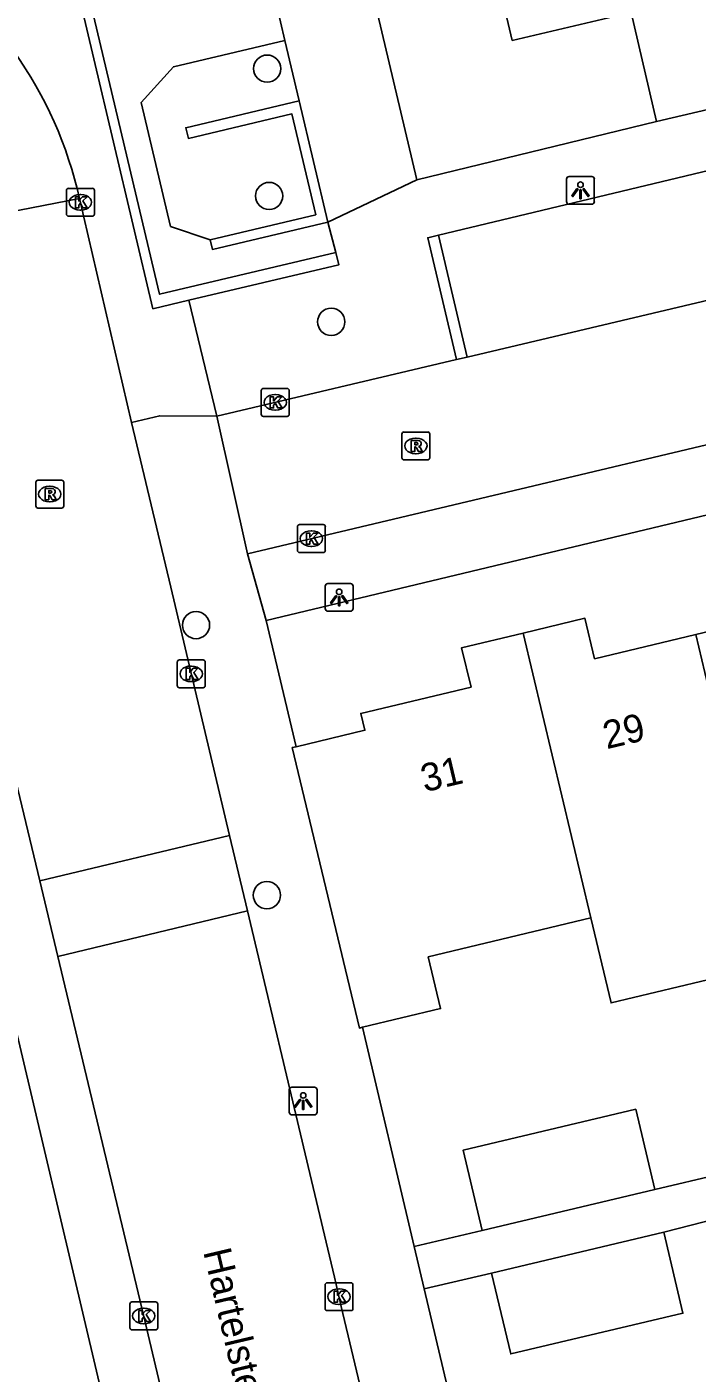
# Model space of a CAD drawing. Extents: x 158038 to 159242, y 380133 to 381214.
# Drawn here: x 158965.08 to 158989.13, y 380832.37 to 380880.68 of the extents above; entities that cross this region are included whole.
import ezdxf

# ---------------------------------------------------------------- set-up
doc = ezdxf.new("R2010")
doc.units = 0
for name, color, linetype in [('IMGEO_Boom', 7, 'Continuous'), ('IMGEO_Kolk', 7, 'Continuous'), ('IMGEO_Lichtpunt', 7, 'Continuous'), ('IMGEO_Muur', 7, 'Continuous'), ('IMGEO_Openbare_ruimte_label', 7, 'Continuous'), ('IMGEO_Pand', 7, 'Continuous'), ('IMGEO_Pand_nummerreeks', 7, 'Continuous'), ('IMGEO_Rijbaan_lokaal_open', 7, 'Continuous'), ('IMGEO_Rioolput', 7, 'Continuous'), ('IMGEO_Voetpad_open', 7, 'Continuous')]:
    doc.layers.add(name, color=color, linetype=linetype)

msp = doc.modelspace()

# ---------------------------------------------------------------- linework, layer by layer
at = {"layer": 'IMGEO_Boom'}
for centre in [(158973.7, 380879.187), (158973.77, 380874.617), (158976.001, 380870.101), (158971.148, 380859.215), (158973.693, 380849.519)]:
    msp.add_circle(centre, 0.489, dxfattribs=at)
at = {"layer": 'IMGEO_Kolk'}
for p, q in [((158966.498, 380873.965), (158966.498, 380874.817)), ((158966.573, 380874.891), (158967.425, 380874.891)), ((158967.499, 380874.817), (158967.499, 380873.965)), ((158966.986, 380874.671), (158967.011, 380874.671)), ((158967.425, 380873.891), (158966.573, 380873.891)), ((158967.009, 380874.111), (158966.984, 380874.111)), ((158973.49, 380866.781), (158973.49, 380867.633)), ((158973.565, 380867.707), (158974.417, 380867.707)), ((158974.491, 380867.633), (158974.491, 380866.781)), ((158973.978, 380867.487), (158974.003, 380867.487)), ((158974.417, 380866.707), (158973.565, 380866.707)), ((158974.001, 380866.927), (158973.976, 380866.927)), ((158974.787, 380861.893), (158974.787, 380862.745)), ((158974.862, 380862.819), (158975.714, 380862.819)), ((158975.788, 380862.745), (158975.788, 380861.893)), ((158975.275, 380862.599), (158975.3, 380862.599)), ((158975.714, 380861.819), (158974.862, 380861.819)), ((158975.298, 380862.039), (158975.273, 380862.039)), ((158970.477, 380857.038), (158970.477, 380857.89)), ((158970.552, 380857.964), (158971.404, 380857.964)), ((158971.478, 380857.89), (158971.478, 380857.038)), ((158970.965, 380857.744), (158970.99, 380857.744)), ((158971.404, 380856.964), (158970.552, 380856.964)), ((158970.988, 380857.184), (158970.963, 380857.184)), ((158975.779, 380834.682), (158975.779, 380835.534)), ((158975.854, 380835.608), (158976.706, 380835.608)), ((158976.267, 380835.388), (158976.292, 380835.388)), ((158976.78, 380835.534), (158976.78, 380834.682)), ((158968.772, 380833.993), (158968.772, 380834.845)), ((158968.847, 380834.919), (158969.699, 380834.919)), ((158969.26, 380834.699), (158969.285, 380834.699)), ((158969.773, 380834.845), (158969.773, 380833.993)), ((158976.29, 380834.828), (158976.265, 380834.828)), ((158976.706, 380834.608), (158975.854, 380834.608)), ((158969.699, 380833.919), (158968.847, 380833.919)), ((158969.283, 380834.139), (158969.258, 380834.139))]:
    msp.add_line(p, q, dxfattribs=at)
for points in [[(158966.498, 380873.965), (158966.498, 380874.817)], [(158966.573, 380874.891), (158967.425, 380874.891)], [(158967.499, 380874.817), (158967.499, 380873.965)], [(158966.819, 380874.591), (158966.942, 380874.591), (158966.942, 380874.44), (158967.072, 380874.591), (158967.236, 380874.591), (158967.09, 380874.44), (158967.243, 380874.191), (158967.091, 380874.191), (158967.006, 380874.355), (158966.942, 380874.288), (158966.942, 380874.191), (158966.819, 380874.191), (158966.819, 380874.591)], [(158967.425, 380873.891), (158966.573, 380873.891)], [(158973.49, 380866.781), (158973.49, 380867.633)], [(158973.565, 380867.707), (158974.417, 380867.707)], [(158974.491, 380867.633), (158974.491, 380866.781)], [(158973.811, 380867.407), (158973.934, 380867.407), (158973.934, 380867.256), (158974.064, 380867.407), (158974.228, 380867.407), (158974.082, 380867.256), (158974.235, 380867.007), (158974.083, 380867.007), (158973.998, 380867.171), (158973.934, 380867.104), (158973.934, 380867.007), (158973.811, 380867.007), (158973.811, 380867.407)], [(158974.417, 380866.707), (158973.565, 380866.707)], [(158974.787, 380861.893), (158974.787, 380862.745)], [(158974.862, 380862.819), (158975.714, 380862.819)], [(158975.788, 380862.745), (158975.788, 380861.893)], [(158975.108, 380862.519), (158975.231, 380862.519), (158975.231, 380862.368), (158975.361, 380862.519), (158975.525, 380862.519), (158975.379, 380862.368), (158975.532, 380862.119), (158975.38, 380862.119), (158975.295, 380862.283), (158975.231, 380862.216), (158975.231, 380862.119), (158975.108, 380862.119), (158975.108, 380862.519)], [(158975.714, 380861.819), (158974.862, 380861.819)], [(158970.477, 380857.038), (158970.477, 380857.89)], [(158970.552, 380857.964), (158971.404, 380857.964)], [(158971.478, 380857.89), (158971.478, 380857.038)], [(158970.798, 380857.664), (158970.921, 380857.664), (158970.921, 380857.513), (158971.051, 380857.664), (158971.215, 380857.664), (158971.069, 380857.513), (158971.222, 380857.264), (158971.07, 380857.264), (158970.985, 380857.428), (158970.921, 380857.361), (158970.921, 380857.264), (158970.798, 380857.264), (158970.798, 380857.664)], [(158971.404, 380856.964), (158970.552, 380856.964)], [(158975.779, 380834.682), (158975.779, 380835.534)], [(158975.854, 380835.608), (158976.706, 380835.608)], [(158976.1, 380835.308), (158976.223, 380835.308), (158976.223, 380835.157), (158976.353, 380835.308), (158976.517, 380835.308), (158976.371, 380835.157), (158976.524, 380834.908), (158976.372, 380834.908), (158976.287, 380835.072), (158976.223, 380835.005), (158976.223, 380834.908), (158976.1, 380834.908), (158976.1, 380835.308)], [(158976.78, 380835.534), (158976.78, 380834.682)], [(158968.772, 380833.993), (158968.772, 380834.845)], [(158968.847, 380834.919), (158969.699, 380834.919)], [(158969.773, 380834.845), (158969.773, 380833.993)], [(158969.093, 380834.619), (158969.216, 380834.619), (158969.216, 380834.468), (158969.346, 380834.619), (158969.51, 380834.619), (158969.364, 380834.468), (158969.517, 380834.219), (158969.365, 380834.219), (158969.28, 380834.383), (158969.216, 380834.316), (158969.216, 380834.219), (158969.093, 380834.219), (158969.093, 380834.619)], [(158976.706, 380834.608), (158975.854, 380834.608)], [(158969.699, 380833.919), (158968.847, 380833.919)]]:
    msp.add_lwpolyline(points, dxfattribs=at)
for centre, start, end in [((158966.575, 380874.815), 91.552, 178.448), ((158966.575, 380874.815), 91.552, 178.448), ((158967.423, 380874.815), 1.552, 88.448), ((158967.423, 380874.815), 1.552, 88.448), ((158966.575, 380873.967), 181.552, 268.448), ((158966.575, 380873.967), 181.552, 268.448), ((158967.423, 380873.967), 271.552, 358.448), ((158967.423, 380873.967), 271.552, 358.448), ((158973.567, 380867.631), 91.552, 178.448), ((158973.567, 380867.631), 91.552, 178.448), ((158974.415, 380867.631), 1.552, 88.448), ((158974.415, 380867.631), 1.552, 88.448), ((158973.567, 380866.783), 181.552, 268.448), ((158973.567, 380866.783), 181.552, 268.448), ((158974.415, 380866.783), 271.552, 358.448), ((158974.415, 380866.783), 271.552, 358.448), ((158974.864, 380862.743), 91.552, 178.448), ((158974.864, 380862.743), 91.552, 178.448), ((158975.712, 380862.743), 1.552, 88.448), ((158975.712, 380862.743), 1.552, 88.448), ((158974.864, 380861.895), 181.552, 268.448), ((158974.864, 380861.895), 181.552, 268.448), ((158975.712, 380861.895), 271.552, 358.448), ((158975.712, 380861.895), 271.552, 358.448), ((158970.554, 380857.888), 91.552, 178.448), ((158970.554, 380857.888), 91.552, 178.448), ((158971.402, 380857.888), 1.552, 88.448), ((158971.402, 380857.888), 1.552, 88.448), ((158970.554, 380857.04), 181.552, 268.448), ((158970.554, 380857.04), 181.552, 268.448), ((158971.402, 380857.04), 271.552, 358.448), ((158971.402, 380857.04), 271.552, 358.448), ((158975.856, 380835.532), 91.552, 178.448), ((158975.856, 380835.532), 91.552, 178.448), ((158976.704, 380835.532), 1.552, 88.448), ((158976.704, 380835.532), 1.552, 88.448), ((158968.849, 380834.843), 91.552, 178.448), ((158968.849, 380834.843), 91.552, 178.448), ((158969.697, 380834.843), 1.552, 88.448), ((158969.697, 380834.843), 1.552, 88.448), ((158975.856, 380834.684), 181.552, 268.448), ((158975.856, 380834.684), 181.552, 268.448), ((158976.704, 380834.684), 271.552, 358.448), ((158976.704, 380834.684), 271.552, 358.448), ((158968.849, 380833.995), 181.552, 268.448), ((158968.849, 380833.995), 181.552, 268.448), ((158969.697, 380833.995), 271.552, 358.448), ((158969.697, 380833.995), 271.552, 358.448)]:
    msp.add_arc(centre, 0.0765, start, end, dxfattribs=at)
for centre, major_axis, ratio, start_param, end_param in [((158966.985, 380874.391), (-0.387, 0.002), 0.722429, 4.712389, 7.853982), ((158967.01, 380874.391), (-0.39, 0.002), 0.717154, 1.570796, 4.712389), ((158973.977, 380867.207), (-0.387, 0.002), 0.722429, 4.712389, 7.853982), ((158974.002, 380867.207), (-0.39, 0.002), 0.717154, 1.570796, 4.712389), ((158975.274, 380862.319), (-0.387, 0.002), 0.722429, 4.712389, 7.853982), ((158975.299, 380862.319), (-0.39, 0.002), 0.717154, 1.570796, 4.712389), ((158970.964, 380857.464), (-0.387, 0.002), 0.722429, 4.712389, 7.853982), ((158970.989, 380857.464), (-0.39, 0.002), 0.717154, 1.570796, 4.712389), ((158976.266, 380835.108), (-0.387, 0.002), 0.722429, 4.712389, 7.853982), ((158976.291, 380835.108), (-0.39, 0.002), 0.717154, 1.570796, 4.712389), ((158969.259, 380834.419), (-0.387, 0.002), 0.722429, 4.712389, 7.853982), ((158969.284, 380834.419), (-0.39, 0.002), 0.717154, 1.570796, 4.712389)]:
    msp.add_ellipse(centre, major_axis=major_axis, ratio=ratio, start_param=start_param, end_param=end_param, dxfattribs=at)
at = {"layer": 'IMGEO_Lichtpunt'}
for p, q in [((158985.348, 380875.316), (158984.54, 380875.316)), ((158985.348, 380875.316), (158984.54, 380875.316)), ((158984.446, 380875.221), (158984.446, 380874.414)), ((158984.446, 380875.221), (158984.446, 380874.414)), ((158985.442, 380874.414), (158985.442, 380875.221)), ((158985.442, 380874.414), (158985.442, 380875.221)), ((158984.54, 380874.32), (158985.348, 380874.32)), ((158984.54, 380874.32), (158985.348, 380874.32)), ((158975.787, 380860.612), (158975.787, 380859.805)), ((158975.787, 380860.612), (158975.787, 380859.805)), ((158976.689, 380860.707), (158975.881, 380860.707)), ((158976.689, 380860.707), (158975.881, 380860.707)), ((158976.783, 380859.805), (158976.783, 380860.612)), ((158976.783, 380859.805), (158976.783, 380860.612)), ((158975.881, 380859.711), (158976.689, 380859.711)), ((158975.881, 380859.711), (158976.689, 380859.711)), ((158974.496, 380842.534), (158974.496, 380841.727)), ((158974.496, 380842.534), (158974.496, 380841.727)), ((158975.398, 380842.629), (158974.59, 380842.629)), ((158975.398, 380842.629), (158974.59, 380842.629)), ((158975.492, 380841.727), (158975.492, 380842.534)), ((158975.492, 380841.727), (158975.492, 380842.534)), ((158974.59, 380841.633), (158975.398, 380841.633)), ((158974.59, 380841.633), (158975.398, 380841.633))]:
    msp.add_line(p, q, dxfattribs=at)
for points in [[(158984.82, 380874.885), (158984.859, 380874.857), (158984.671, 380874.595), (158984.633, 380874.622), (158984.82, 380874.885)], [(158984.922, 380874.837), (158984.969, 380874.837), (158984.969, 380874.515), (158984.922, 380874.515), (158984.922, 380874.837)], [(158985.032, 380874.857), (158985.07, 380874.884), (158985.257, 380874.622), (158985.218, 380874.594), (158985.032, 380874.857)], [(158976.161, 380860.276), (158976.2, 380860.248), (158976.012, 380859.986), (158975.974, 380860.013), (158976.161, 380860.276)], [(158976.263, 380860.228), (158976.31, 380860.228), (158976.31, 380859.906), (158976.263, 380859.906), (158976.263, 380860.228)], [(158976.373, 380860.248), (158976.411, 380860.275), (158976.598, 380860.013), (158976.559, 380859.985), (158976.373, 380860.248)], [(158974.87, 380842.198), (158974.909, 380842.17), (158974.721, 380841.908), (158974.683, 380841.935), (158974.87, 380842.198)], [(158974.972, 380842.15), (158975.019, 380842.15), (158975.019, 380841.828), (158974.972, 380841.828), (158974.972, 380842.15)], [(158975.082, 380842.17), (158975.12, 380842.197), (158975.307, 380841.935), (158975.268, 380841.907), (158975.082, 380842.17)]]:
    msp.add_lwpolyline(points, dxfattribs=at)
for centre in [(158984.945, 380875.019), (158976.286, 380860.41), (158974.995, 380842.332)]:
    msp.add_circle(centre, 0.0994, dxfattribs=at)
for centre, start, end in [((158984.54, 380875.221), 90, 180), ((158984.54, 380875.221), 90, 180), ((158985.348, 380875.221), 0, 90), ((158985.348, 380875.221), 0, 90), ((158984.54, 380874.414), 180, 270), ((158984.54, 380874.414), 180, 270), ((158985.348, 380874.414), 270, 0), ((158985.348, 380874.414), 270, 360), ((158975.881, 380860.612), 90, 180), ((158975.881, 380860.612), 90, 180), ((158976.689, 380860.612), 0, 90), ((158976.689, 380860.612), 0, 90), ((158975.881, 380859.805), 180, 270), ((158975.881, 380859.805), 180, 270), ((158976.689, 380859.805), 270, 0), ((158976.689, 380859.805), 270, 360), ((158974.59, 380842.534), 90, 180), ((158974.59, 380842.534), 90, 180), ((158975.398, 380842.534), 0, 90), ((158975.398, 380842.534), 0, 90), ((158974.59, 380841.727), 180, 270), ((158974.59, 380841.727), 180, 270), ((158975.398, 380841.727), 270, 0), ((158975.398, 380841.727), 270, 360)]:
    msp.add_arc(centre, 0.0946, start, end, dxfattribs=at)
at = {"layer": 'IMGEO_Muur'}
for points in [[(158976.164, 380872.582), (158969.84, 380871.087), (158967.196, 380882.271), (158970.454, 380883.041), (158970.37, 380883.395), (158966.771, 380882.544)], [(158966.771, 380882.544), (158969.602, 380870.569), (158970.89, 380870.874)], [(158971.653, 380873.048), (158975.447, 380873.945), (158974.592, 380877.564), (158970.872, 380876.685), (158970.782, 380877.063), (158974.854, 380878.026)], [(158974.854, 380878.026), (158975.882, 380873.679)], [(158975.882, 380873.679), (158971.735, 380872.699), (158971.653, 380873.048)], [(158980.498, 380868.745), (158979.464, 380873.116), (158979.85, 380873.208)], [(158979.85, 380873.208), (158980.884, 380868.836)], [(158976.164, 380872.582), (158976.267, 380872.145), (158970.89, 380870.874)], [(158980.884, 380868.836), (158980.498, 380868.745)]]:
    msp.add_lwpolyline(points, dxfattribs=at)
at = {"layer": 'IMGEO_Pand'}
for points in [[(158981.086, 380886.21), (158982.495, 380880.202), (158986.76, 380881.203), (158987.679, 380877.29)], [(158993.764, 380878.718), (158987.679, 380877.29)], [(158989.082, 380858.875), (158992.712, 380859.744), (158992.38, 380861.129), (158994.57, 380861.653)], [(158982.892, 380858.93), (158985.105, 380859.46), (158985.453, 380858.007), (158989.082, 380858.875)], [(158974.737, 380854.85), (158977.207, 380855.441), (158977.062, 380856.043), (158981.017, 380856.989), (158980.679, 380858.401), (158982.892, 380858.93)], [(158982.892, 380858.93), (158985.318, 380848.703)], [(158989.082, 380858.875), (158991.886, 380847.054), (158992.322, 380845.217)], [(158977.119, 380844.778), (158977.009, 380844.752), (158974.601, 380854.818), (158974.737, 380854.85)], [(158985.318, 380848.703), (158979.483, 380847.307), (158979.927, 380845.45), (158977.119, 380844.778)], [(158992.322, 380845.217), (158990.49, 380844.779), (158990.051, 380846.615), (158986.041, 380845.656), (158985.318, 380848.703)], [(158981.419, 380837.49), (158980.737, 380840.373), (158986.929, 380841.838), (158987.611, 380838.954)], [(158987.611, 380838.954), (158981.419, 380837.49)], [(158981.753, 380835.957), (158987.937, 380837.42)], [(158987.937, 380837.42), (158988.624, 380834.517), (158982.44, 380833.054), (158981.753, 380835.957)]]:
    msp.add_lwpolyline(points, dxfattribs=at)
at = {"layer": 'IMGEO_Rijbaan_lokaal_open'}
for points in [[(158966.967, 380874.525), (158960.123, 380873.199)], [(158968.837, 380866.491), (158966.967, 380874.525)], [(159022.868, 380873.619), (159000, 380868.189), (158972.991, 380861.775)], [(159000.866, 380873.564), (159000, 380873.359), (158980.884, 380868.836)], [(158965.538, 380850.038), (158964.251, 380855.419), (158960.277, 380872.519), (158960.123, 380873.199)], [(158971.896, 380866.71), (158980.498, 380868.745)], [(158971.896, 380866.71), (158972.991, 380861.775)], [(158972.352, 380851.668), (158970.239, 380860.577), (158968.837, 380866.491)], [(158965.538, 380850.038), (158972.352, 380851.668)], [(158972.352, 380851.668), (158972.996, 380848.953)], [(158966.187, 380847.324), (158965.538, 380850.038)], [(158972.996, 380848.953), (158966.187, 380847.324)], [(158972.996, 380848.953), (158975.231, 380839.527), (158976.112, 380835.81), (158976.361, 380834.761), (158977.283, 380830.892), (158982.196, 380810.267), (158983.603, 380804.517), (158987.383, 380788.323)], [(158980.567, 380786.712), (158978.777, 380794.288), (158977.707, 380798.806), (158976.744, 380802.874), (158975.857, 380806.621), (158969.267, 380834.448), (158966.187, 380847.324)]]:
    msp.add_lwpolyline(points, dxfattribs=at)
msp.add_arc((158952.689, 380871.318), 14.634, 12.6586, 103.3388, dxfattribs=at)
at = {"layer": 'IMGEO_Rioolput'}
for p, q in [((158978.611, 380866.145), (158979.463, 380866.145)), ((158978.536, 380865.219), (158978.536, 380866.071)), ((158979.024, 380865.925), (158979.049, 380865.925)), ((158979.537, 380866.071), (158979.537, 380865.219)), ((158979.463, 380865.145), (158978.611, 380865.145)), ((158979.047, 380865.365), (158979.022, 380865.365)), ((158965.399, 380863.49), (158965.399, 380864.342)), ((158965.474, 380864.416), (158966.326, 380864.416)), ((158965.887, 380864.196), (158965.912, 380864.196)), ((158966.4, 380864.342), (158966.4, 380863.49)), ((158966.326, 380863.416), (158965.474, 380863.416)), ((158965.91, 380863.636), (158965.885, 380863.636))]:
    msp.add_line(p, q, dxfattribs=at)
for points in [[(158978.611, 380866.145), (158979.463, 380866.145)], [(158978.536, 380865.219), (158978.536, 380866.071)], [(158979.125, 380865.843), (158978.873, 380865.845), (158978.873, 380865.445)], [(158978.873, 380865.445), (158978.997, 380865.445), (158978.997, 380865.607), (158979.008, 380865.607)], [(158979.051, 380865.764), (158978.997, 380865.764), (158978.997, 380865.683)], [(158978.997, 380865.683), (158979.049, 380865.683)], [(158979.537, 380866.071), (158979.537, 380865.219)], [(158979.463, 380865.145), (158978.611, 380865.145)], [(158979.055, 380865.578), (158979.126, 380865.445), (158979.266, 380865.445), (158979.201, 380865.571)], [(158965.399, 380863.49), (158965.399, 380864.342)], [(158965.474, 380864.416), (158966.326, 380864.416)], [(158966.4, 380864.342), (158966.4, 380863.49)], [(158965.988, 380864.114), (158965.736, 380864.116), (158965.736, 380863.716)], [(158965.736, 380863.716), (158965.86, 380863.716), (158965.86, 380863.878), (158965.871, 380863.878)], [(158965.914, 380864.035), (158965.86, 380864.035), (158965.86, 380863.954)], [(158965.86, 380863.954), (158965.912, 380863.954)], [(158965.918, 380863.849), (158965.989, 380863.716), (158966.129, 380863.716), (158966.064, 380863.842)], [(158966.326, 380863.416), (158965.474, 380863.416)]]:
    msp.add_lwpolyline(points, dxfattribs=at)
for centre, radius, start, end in [((158978.613, 380866.069), 0.0765, 91.552, 178.448), ((158978.613, 380866.069), 0.0765, 91.552, 178.448), ((158979.461, 380866.069), 0.0765, 1.552, 88.448), ((158979.461, 380866.069), 0.0765, 1.552, 88.448), ((158979.007, 380865.554), 0.0533, 26.0293, 88.6989), ((158979.033, 380865.872), 0.19, 274.7715, 282.9687), ((158979.057, 380865.668), 0.0964, 77.0061, 93.1865), ((158979.071, 380865.725), 0.0378, 276.6634, 79.6772), ((158979.124, 380865.733), 0.109, 350.3612, 89.416), ((158979.122, 380865.733), 0.112, 277.5842, 350.9817), ((158979.106, 380865.518), 0.108, 29.5134, 73.7905), ((158978.613, 380865.221), 0.0765, 181.552, 268.448), ((158978.613, 380865.221), 0.0765, 181.552, 268.448), ((158979.461, 380865.221), 0.0765, 271.552, 358.448), ((158979.461, 380865.221), 0.0765, 271.552, 358.448), ((158965.476, 380864.34), 0.0765, 91.552, 178.448), ((158965.476, 380864.34), 0.0765, 91.552, 178.448), ((158966.324, 380864.34), 0.0765, 1.552, 88.448), ((158966.324, 380864.34), 0.0765, 1.552, 88.448), ((158965.87, 380863.825), 0.0533, 26.0293, 88.6989), ((158965.896, 380864.143), 0.19, 274.7715, 282.9687), ((158965.92, 380863.939), 0.0964, 77.0061, 93.1865), ((158965.934, 380863.996), 0.0378, 276.6634, 79.6772), ((158965.987, 380864.004), 0.109, 350.3612, 89.416), ((158965.985, 380864.004), 0.112, 277.5842, 350.9817), ((158965.969, 380863.789), 0.108, 29.5134, 73.7905), ((158965.476, 380863.492), 0.0765, 181.552, 268.448), ((158965.476, 380863.492), 0.0765, 181.552, 268.448), ((158966.324, 380863.492), 0.0765, 271.552, 358.448), ((158966.324, 380863.492), 0.0765, 271.552, 358.448)]:
    msp.add_arc(centre, radius, start, end, dxfattribs=at)
for centre, major_axis, ratio, start_param, end_param in [((158979.023, 380865.645), (-0.387, 0.002), 0.722429, 4.712389, 7.853982), ((158979.048, 380865.645), (-0.39, 0.002), 0.717154, 1.570796, 4.712389), ((158965.886, 380863.916), (-0.387, 0.002), 0.722429, 4.712389, 7.853982), ((158965.911, 380863.916), (-0.39, 0.002), 0.717154, 1.570796, 4.712389)]:
    msp.add_ellipse(centre, major_axis=major_axis, ratio=ratio, start_param=start_param, end_param=end_param, dxfattribs=at)
at = {"layer": 'IMGEO_Voetpad_open'}
for points in [[(158979.069, 380875.193), (158968.505, 380919.881)], [(158974.339, 380880.202), (158974.023, 380881.541)], [(158971.653, 380873.048), (158970.233, 380873.524), (158969.183, 380877.967), (158970.334, 380879.256), (158974.339, 380880.202)], [(158974.339, 380880.202), (158974.854, 380878.026)], [(158979.85, 380873.208), (158999.869, 380878.004)], [(158987.679, 380877.29), (158979.069, 380875.193)], [(158953.862, 380875.608), (158954.203, 380875.637), (158954.546, 380875.635), (158954.887, 380875.603), (158955.224, 380875.54), (158955.554, 380875.448), (158955.874, 380875.326), (158956.183, 380875.176), (158956.476, 380875), (158956.753, 380874.797), (158957.011, 380874.571), (158957.247, 380874.323), (158957.46, 380874.055), (158957.649, 380873.768), (158957.811, 380873.466), (158957.945, 380873.151), (158958.051, 380872.825), (158958.127, 380872.491), (158973.869, 380805.732), (158972.216, 380805.341), (158973.047, 380801.587), (158971.781, 380801.286)], [(158979.069, 380875.193), (158975.882, 380873.679)], [(158975.882, 380873.679), (158976.164, 380872.582)], [(159023.434, 380871.234), (159000, 380865.687), (158973.665, 380859.384)], [(158970.89, 380870.874), (158971.896, 380866.71)], [(158971.896, 380866.71), (158969.849, 380866.731), (158968.837, 380866.491)], [(158972.991, 380861.775), (158973.665, 380859.384)], [(158973.665, 380859.384), (158974.737, 380854.85)], [(158987.611, 380838.954), (159022.598, 380847.208)], [(158977.119, 380844.778), (158978.979, 380836.913)], [(158987.937, 380837.42), (159000.349, 380840.606)], [(158978.979, 380836.913), (158981.419, 380837.49)], [(158979.34, 380835.386), (158978.979, 380836.913)], [(158979.34, 380835.386), (158981.753, 380835.957)], [(158984.628, 380813.034), (158979.34, 380835.386)]]:
    msp.add_lwpolyline(points, dxfattribs=at)

# ---------------------------------------------------------------- texts
at = {"layer": 'IMGEO_Openbare_ruimte_label'}
msp.add_text('Hartelstein', height=1, rotation=283.2996, dxfattribs=at).set_placement((158971.401, 380836.727))
at = {"layer": 'IMGEO_Pand_nummerreeks'}
for s, rotation, p in [('29', 13.2926, (158985.884, 380854.757)), ('31', 13.2923, (158979.348, 380853.211))]:
    msp.add_text(s, height=1, rotation=rotation, dxfattribs=at).set_placement(p)

doc.saveas('drawing.dxf')
